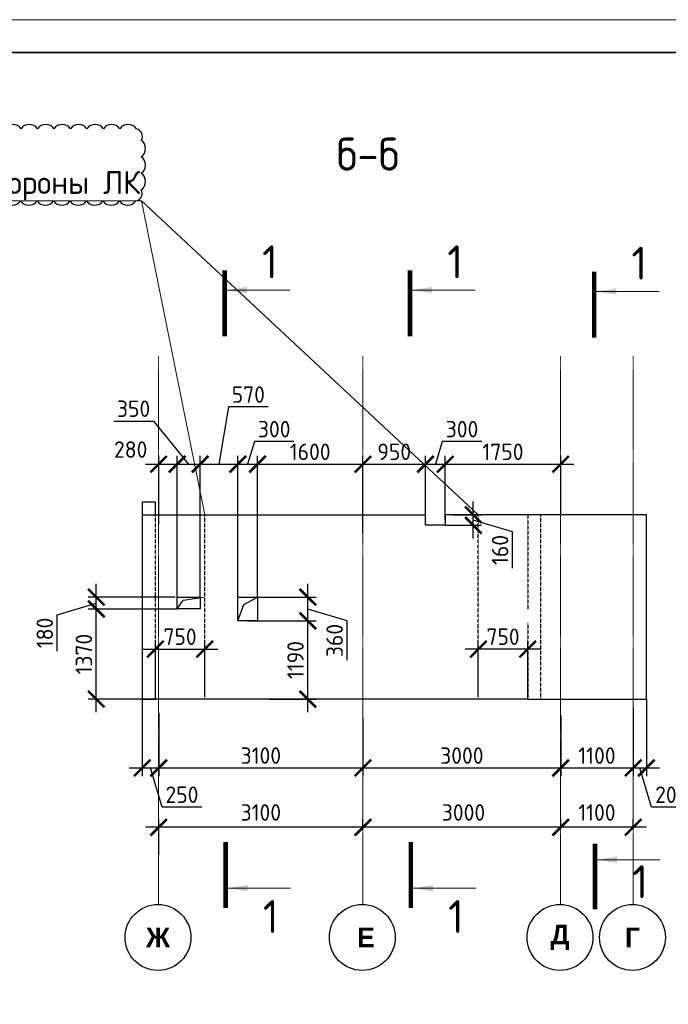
# Model space of a CAD drawing. Header units: millimetres. Extents: x 247266 to 730847, y -636031 to 10052.
# Tile 265 of 330: x 580258 to 590100, y -164713 to -149761. Entities that reach past the tile are written whole.
import ezdxf

# ---------------------------------------------------------------- set-up
doc = ezdxf.new("R2010")
doc.units = ezdxf.units.MM
for name, pattern in [('______5', [1100, 800, -100, 100, -100]), ('________', [0]), ('HIDDEN2', [4.7625, 3.175, -1.5875]), ('осевая', [50.8, 31.75, -6.35, 6.35, -6.35])]:
    doc.linetypes.add(name, pattern=pattern)
for name, color, linetype, lineweight in [('Standard', 7, 'Continuous', 25), ('Надписи', 7, 'Continuous', 18), ('Оси', 7, '______5', 18), ('ТОНКИЕ', 7, 'Continuous', 9), ('Узлы', 7, 'Continuous', 0)]:
    doc.layers.add(name, color=color, linetype=linetype, lineweight=lineweight)
doc.layers.add('РАЗМЕРЫ', color=7, linetype='Continuous')
doc.layers.add('ТОЛСТЫЕ_ОСНОВНЫЕ', color=7, linetype='Continuous')
doc.styles.add('Century Gothic', font='GOTHIC.TTF')
doc.styles.add('GOST-2.304_Type-B', font='GOST_Common.ttf')
doc.dimstyles.new('СПДС', dxfattribs={"dimscale": 100, "dimtxt": 2.5, "dimasz": 2.5, "dimexe": 1.25, "dimexo": 0, "dimtad": 1, "dimdec": 0, "dimtxsty": 'GOST-2.304_Type-B', "dimblk": 'ARCHTICK', "dimcen": 2.5, "dimdle": 2, "dimadec": 0, "dimazin": 2, "dimtfac": 0.75, "dimtdec": 0, "dimtmove": 1, "dimatfit": 3, "dimfxl": 1, "dimtolj": 1, "dimarcsym": 1})

# ---------------------------------------------------------------- blocks, each defined once
blk = doc.blocks.new('*U3683')
at = {"layer": 'ТОЛСТЫЕ_ОСНОВНЫЕ', "lineweight": 35}
blk.add_lwpolyline([(20, 5), (836, 5), (836, 589), (20, 589)], close=True, dxfattribs=at)
at = {"layer": 'ТОНКИЕ'}
blk.add_lwpolyline([(0, 0), (841, 0), (841, 594), (0, 594)], close=True, dxfattribs=at)
blk = doc.blocks.new('_ArchTick')
at = {"color": 0, "linetype": 'ByBlock', "const_width": 0.15}
blk.add_lwpolyline([(-0.5, -0.5), (0.5, 0.5)], dxfattribs=at)
blk = doc.blocks.new('*D233')
at = {"color": 0, "lineweight": -2}
for p, q in [((549041, -162233), (549041, -162108)), ((550141, -162233), (550141, -162108)), ((550341, -162233), (548841, -162233))]:
    blk.add_line(p, q, dxfattribs=at)
at = {"layer": 'DEFPOINTS', "color": 0, "ltscale": 100}
for p in [(549041, -162233), (549041, -162233), (550141, -162233)]:
    blk.add_point(p, dxfattribs=at)
at = {"color": 0, "lineweight": -2, "ltscale": 100, "xscale": 250, "yscale": 250, "zscale": 250, "rotation": 180}
blk.add_blockref('_ArchTick', (549041, -162233), dxfattribs=at)
at = {"color": 0, "lineweight": -2, "ltscale": 100, "xscale": 250, "yscale": 250, "zscale": 250}
blk.add_blockref('_ArchTick', (550141, -162233), dxfattribs=at)
at = {"color": 0, "lineweight": 0, "ltscale": 100, "insert": (549591, -162007), "char_height": 250, "width": 83333.33, "attachment_point": 5, "style": 'GOST-2.304_Type-B'}
blk.add_mtext('\\A1;1100', dxfattribs=at)
blk = doc.blocks.new('*D234')
at = {"color": 0, "lineweight": -2}
for p, q in [((546041, -162233), (546041, -162108)), ((549041, -162233), (549041, -162108)), ((549241, -162233), (545841, -162233))]:
    blk.add_line(p, q, dxfattribs=at)
at = {"layer": 'DEFPOINTS', "color": 0, "ltscale": 100}
for p in [(546041, -162233), (546041, -162233), (549041, -162233)]:
    blk.add_point(p, dxfattribs=at)
at = {"color": 0, "lineweight": -2, "ltscale": 100, "xscale": 250, "yscale": 250, "zscale": 250, "rotation": 180}
blk.add_blockref('_ArchTick', (546041, -162233), dxfattribs=at)
at = {"color": 0, "lineweight": -2, "ltscale": 100, "xscale": 250, "yscale": 250, "zscale": 250}
blk.add_blockref('_ArchTick', (549041, -162233), dxfattribs=at)
at = {"color": 0, "lineweight": 0, "ltscale": 100, "insert": (547566, -162007), "char_height": 250, "width": 83333.33, "attachment_point": 5, "style": 'GOST-2.304_Type-B'}
blk.add_mtext('\\A1;3000', dxfattribs=at)
blk = doc.blocks.new('*D235')
at = {"color": 0, "lineweight": -2}
for p, q in [((542941, -162656), (542941, -162108)), ((546041, -162233), (546041, -162108)), ((546241, -162233), (542741, -162233))]:
    blk.add_line(p, q, dxfattribs=at)
at = {"layer": 'DEFPOINTS', "color": 0, "ltscale": 100}
for p in [(542941, -162233), (546041, -162233), (542941, -162656)]:
    blk.add_point(p, dxfattribs=at)
at = {"color": 0, "lineweight": -2, "ltscale": 100, "xscale": 250, "yscale": 250, "zscale": 250, "rotation": 180}
blk.add_blockref('_ArchTick', (542941, -162233), dxfattribs=at)
at = {"color": 0, "lineweight": -2, "ltscale": 100, "xscale": 250, "yscale": 250, "zscale": 250}
blk.add_blockref('_ArchTick', (546041, -162233), dxfattribs=at)
at = {"color": 0, "lineweight": 0, "ltscale": 100, "insert": (544491, -162007), "char_height": 250, "width": 83333.33, "attachment_point": 5, "style": 'GOST-2.304_Type-B'}
blk.add_mtext('\\A1;3100', dxfattribs=at)
blk = doc.blocks.new('*D338')
at = {"color": 0, "lineweight": -2}
for p, q in [((562468, -162446), (560518, -162446)), ((560718, -162446), (560718, -162571)), ((562268, -162446), (562268, -162571))]:
    blk.add_line(p, q, dxfattribs=at)
at = {"layer": 'DEFPOINTS', "color": 0, "ltscale": 100}
for p in [(560718, -162446), (560718, -162446), (562268, -162446)]:
    blk.add_point(p, dxfattribs=at)
at = {"color": 0, "lineweight": -2, "ltscale": 100, "xscale": 250, "yscale": 250, "zscale": 250, "rotation": 180}
blk.add_blockref('_ArchTick', (560718, -162446), dxfattribs=at)
at = {"color": 0, "lineweight": -2, "ltscale": 100, "xscale": 250, "yscale": 250, "zscale": 250}
blk.add_blockref('_ArchTick', (562268, -162446), dxfattribs=at)
at = {"color": 0, "lineweight": 0, "ltscale": 100, "insert": (561493, -162221), "char_height": 250, "width": 83333.33, "attachment_point": 5, "style": 'GOST-2.304_Type-B'}
blk.add_mtext('\\A1;1550', dxfattribs=at)
blk = doc.blocks.new('*D339')
at = {"color": 0, "lineweight": -2}
for p, q in [((560918, -162446), (554818, -162446)), ((555018, -162446), (555018, -162571)), ((560718, -162446), (560718, -162571))]:
    blk.add_line(p, q, dxfattribs=at)
at = {"layer": 'DEFPOINTS', "color": 0, "ltscale": 100}
for p in [(555018, -162446), (555018, -162446), (560718, -162446)]:
    blk.add_point(p, dxfattribs=at)
at = {"color": 0, "lineweight": -2, "ltscale": 100, "xscale": 250, "yscale": 250, "zscale": 250, "rotation": 180}
blk.add_blockref('_ArchTick', (555018, -162446), dxfattribs=at)
at = {"color": 0, "lineweight": -2, "ltscale": 100, "xscale": 250, "yscale": 250, "zscale": 250}
blk.add_blockref('_ArchTick', (560718, -162446), dxfattribs=at)
at = {"color": 0, "lineweight": 0, "ltscale": 100, "insert": (557893, -162220), "char_height": 250, "width": 83333.33, "attachment_point": 5, "style": 'GOST-2.304_Type-B'}
blk.add_mtext('\\A1;5700', dxfattribs=at)
blk = doc.blocks.new('NSY101')
at = {"color": 0, "linetype": 'ByBlock', "lineweight": -2}
blk.add_circle((0, 0), 50, dxfattribs=at)
blk = doc.blocks.new('*D488')
at = {"color": 0, "lineweight": -2}
for p, q in [((588467, -162025), (588467, -161900)), ((589567, -162025), (589567, -161900)), ((589767, -162025), (588267, -162025))]:
    blk.add_line(p, q, dxfattribs=at)
at = {"layer": 'DEFPOINTS', "color": 0, "ltscale": 100}
for p in [(588467, -162025), (588467, -162025), (589567, -162025)]:
    blk.add_point(p, dxfattribs=at)
at = {"color": 0, "lineweight": -2, "ltscale": 100, "xscale": 250, "yscale": 250, "zscale": 250, "rotation": 180}
blk.add_blockref('_ArchTick', (588467, -162025), dxfattribs=at)
at = {"color": 0, "lineweight": -2, "ltscale": 100, "xscale": 250, "yscale": 250, "zscale": 250}
blk.add_blockref('_ArchTick', (589567, -162025), dxfattribs=at)
at = {"color": 0, "lineweight": 0, "ltscale": 100, "insert": (589017, -161800), "char_height": 250, "width": 83333.33, "attachment_point": 5, "style": 'GOST-2.304_Type-B'}
blk.add_mtext('\\A1;1100', dxfattribs=at)
blk = doc.blocks.new('*D489')
at = {"color": 0, "lineweight": -2}
for p, q in [((585467, -162025), (585467, -161900)), ((588467, -162025), (588467, -161900)), ((588667, -162025), (585267, -162025))]:
    blk.add_line(p, q, dxfattribs=at)
at = {"layer": 'DEFPOINTS', "color": 0, "ltscale": 100}
for p in [(585467, -162025), (585467, -162025), (588467, -162025)]:
    blk.add_point(p, dxfattribs=at)
at = {"color": 0, "lineweight": -2, "ltscale": 100, "xscale": 250, "yscale": 250, "zscale": 250, "rotation": 180}
blk.add_blockref('_ArchTick', (585467, -162025), dxfattribs=at)
at = {"color": 0, "lineweight": -2, "ltscale": 100, "xscale": 250, "yscale": 250, "zscale": 250}
blk.add_blockref('_ArchTick', (588467, -162025), dxfattribs=at)
at = {"color": 0, "lineweight": 0, "ltscale": 100, "insert": (586992, -161800), "char_height": 250, "width": 83333.33, "attachment_point": 5, "style": 'GOST-2.304_Type-B'}
blk.add_mtext('\\A1;3000', dxfattribs=at)
blk = doc.blocks.new('*D490')
at = {"color": 0, "lineweight": -2}
for p, q in [((582367, -162448), (582367, -161900)), ((585467, -162025), (585467, -161900)), ((585667, -162025), (582167, -162025))]:
    blk.add_line(p, q, dxfattribs=at)
at = {"layer": 'DEFPOINTS', "color": 0, "ltscale": 100}
for p in [(582367, -162025), (585467, -162025), (582367, -162448)]:
    blk.add_point(p, dxfattribs=at)
at = {"color": 0, "lineweight": -2, "ltscale": 100, "xscale": 250, "yscale": 250, "zscale": 250, "rotation": 180}
blk.add_blockref('_ArchTick', (582367, -162025), dxfattribs=at)
at = {"color": 0, "lineweight": -2, "ltscale": 100, "xscale": 250, "yscale": 250, "zscale": 250}
blk.add_blockref('_ArchTick', (585467, -162025), dxfattribs=at)
at = {"color": 0, "lineweight": 0, "ltscale": 100, "insert": (583917, -161800), "char_height": 250, "width": 83333.33, "attachment_point": 5, "style": 'GOST-2.304_Type-B'}
blk.add_mtext('\\A1;3100', dxfattribs=at)
blk = doc.blocks.new('*D491')
at = {"layer": 'DEFPOINTS', "color": 0, "ltscale": 100}
for p in [(582117, -160079), (582367, -160286), (582367, -161123)]:
    blk.add_point(p, dxfattribs=at)
at = {"layer": 'РАЗМЕРЫ', "color": 0, "lineweight": -2}
for p, q in [((582117, -160079), (582117, -161248)), ((582367, -160286), (582367, -161248)), ((581917, -161123), (582567, -161123)), ((582420, -161717), (582242, -161123)), ((583020, -161717), (582420, -161717))]:
    blk.add_line(p, q, dxfattribs=at)
at = {"layer": 'РАЗМЕРЫ', "color": 0, "lineweight": -2, "ltscale": 100, "xscale": 250, "yscale": 250, "zscale": 250, "rotation": 180}
blk.add_blockref('_ArchTick', (582117, -161123), dxfattribs=at)
at = {"layer": 'РАЗМЕРЫ', "color": 0, "lineweight": -2, "ltscale": 100, "xscale": 250, "yscale": 250, "zscale": 250}
blk.add_blockref('_ArchTick', (582367, -161123), dxfattribs=at)
at = {"layer": 'РАЗМЕРЫ', "color": 0, "lineweight": 0, "ltscale": 100, "insert": (582720, -161530), "char_height": 250, "attachment_point": 5, "style": 'GOST-2.304_Type-B'}
blk.add_mtext('\\A1;250', dxfattribs=at)
blk = doc.blocks.new('*D492')
at = {"layer": 'DEFPOINTS', "color": 0, "ltscale": 100}
for p in [(585467, -160365), (582367, -160502), (585467, -161123)]:
    blk.add_point(p, dxfattribs=at)
at = {"layer": 'РАЗМЕРЫ', "color": 0, "lineweight": -2}
for p, q in [((585467, -160365), (585467, -161248)), ((582367, -160502), (582367, -161248)), ((582167, -161123), (585667, -161123))]:
    blk.add_line(p, q, dxfattribs=at)
at = {"layer": 'РАЗМЕРЫ', "color": 0, "lineweight": -2, "ltscale": 100, "xscale": 250, "yscale": 250, "zscale": 250, "rotation": 180}
blk.add_blockref('_ArchTick', (582367, -161123), dxfattribs=at)
at = {"layer": 'РАЗМЕРЫ', "color": 0, "lineweight": -2, "ltscale": 100, "xscale": 250, "yscale": 250, "zscale": 250}
blk.add_blockref('_ArchTick', (585467, -161123), dxfattribs=at)
at = {"layer": 'РАЗМЕРЫ', "color": 0, "lineweight": 0, "ltscale": 100, "insert": (583917, -160936), "char_height": 250, "attachment_point": 5, "style": 'GOST-2.304_Type-B'}
blk.add_mtext('\\A1;3100', dxfattribs=at)
blk = doc.blocks.new('*D493')
at = {"layer": 'DEFPOINTS', "color": 0, "ltscale": 100}
for p in [(585467, -160365), (588467, -160328), (588467, -161123)]:
    blk.add_point(p, dxfattribs=at)
at = {"layer": 'РАЗМЕРЫ', "color": 0, "lineweight": -2}
for p, q in [((585467, -160365), (585467, -161248)), ((588467, -160328), (588467, -161248)), ((585267, -161123), (588667, -161123))]:
    blk.add_line(p, q, dxfattribs=at)
at = {"layer": 'РАЗМЕРЫ', "color": 0, "lineweight": -2, "ltscale": 100, "xscale": 250, "yscale": 250, "zscale": 250, "rotation": 180}
blk.add_blockref('_ArchTick', (585467, -161123), dxfattribs=at)
at = {"layer": 'РАЗМЕРЫ', "color": 0, "lineweight": -2, "ltscale": 100, "xscale": 250, "yscale": 250, "zscale": 250}
blk.add_blockref('_ArchTick', (588467, -161123), dxfattribs=at)
at = {"layer": 'РАЗМЕРЫ', "color": 0, "lineweight": 0, "ltscale": 100, "insert": (586967, -160936), "char_height": 250, "attachment_point": 5, "style": 'GOST-2.304_Type-B'}
blk.add_mtext('\\A1;3000', dxfattribs=at)
blk = doc.blocks.new('*D494')
at = {"layer": 'DEFPOINTS', "color": 0, "ltscale": 100}
for p in [(589567, -160207), (588467, -160328), (589567, -161123)]:
    blk.add_point(p, dxfattribs=at)
at = {"layer": 'РАЗМЕРЫ', "color": 0, "lineweight": -2}
for p, q in [((589567, -160207), (589567, -161248)), ((588467, -160328), (588467, -161248)), ((588267, -161123), (589767, -161123))]:
    blk.add_line(p, q, dxfattribs=at)
at = {"layer": 'РАЗМЕРЫ', "color": 0, "lineweight": -2, "ltscale": 100, "xscale": 250, "yscale": 250, "zscale": 250, "rotation": 180}
blk.add_blockref('_ArchTick', (588467, -161123), dxfattribs=at)
at = {"layer": 'РАЗМЕРЫ', "color": 0, "lineweight": -2, "ltscale": 100, "xscale": 250, "yscale": 250, "zscale": 250}
blk.add_blockref('_ArchTick', (589567, -161123), dxfattribs=at)
at = {"layer": 'РАЗМЕРЫ', "color": 0, "lineweight": 0, "ltscale": 100, "insert": (589017, -160936), "char_height": 250, "attachment_point": 5, "style": 'GOST-2.304_Type-B'}
blk.add_mtext('\\A1;1100', dxfattribs=at)
blk = doc.blocks.new('*D495')
at = {"layer": 'DEFPOINTS', "color": 0, "ltscale": 100}
for p in [(589767, -160079), (589567, -160207), (589767, -161123)]:
    blk.add_point(p, dxfattribs=at)
at = {"layer": 'РАЗМЕРЫ', "color": 0, "lineweight": -2}
for p, q in [((589767, -160079), (589767, -161248)), ((589567, -160207), (589567, -161248)), ((589367, -161123), (589967, -161123)), ((589845, -161717), (589667, -161123)), ((590445, -161717), (589845, -161717))]:
    blk.add_line(p, q, dxfattribs=at)
at = {"layer": 'РАЗМЕРЫ', "color": 0, "lineweight": -2, "ltscale": 100, "xscale": 250, "yscale": 250, "zscale": 250, "rotation": 180}
blk.add_blockref('_ArchTick', (589567, -161123), dxfattribs=at)
at = {"layer": 'РАЗМЕРЫ', "color": 0, "lineweight": -2, "ltscale": 100, "xscale": 250, "yscale": 250, "zscale": 250}
blk.add_blockref('_ArchTick', (589767, -161123), dxfattribs=at)
at = {"layer": 'РАЗМЕРЫ', "color": 0, "lineweight": 0, "ltscale": 100, "insert": (590145, -161530), "char_height": 250, "attachment_point": 5, "style": 'GOST-2.304_Type-B'}
blk.add_mtext('\\A1;200', dxfattribs=at)
blk = doc.blocks.new('*D496')
at = {"layer": 'DEFPOINTS', "color": 0, "ltscale": 100}
for p in [(582647, -156511), (582367, -157425), (582647, -158530)]:
    blk.add_point(p, dxfattribs=at)
at = {"layer": 'РАЗМЕРЫ', "color": 0, "lineweight": -2}
for p, q in [((582367, -157425), (582367, -156386)), ((582647, -158530), (582647, -156386)), ((582167, -156511), (582847, -156511))]:
    blk.add_line(p, q, dxfattribs=at)
at = {"layer": 'РАЗМЕРЫ', "color": 0, "lineweight": -2, "ltscale": 100, "xscale": 250, "yscale": 250, "zscale": 250, "rotation": 180}
blk.add_blockref('_ArchTick', (582367, -156511), dxfattribs=at)
at = {"layer": 'РАЗМЕРЫ', "color": 0, "lineweight": -2, "ltscale": 100, "xscale": 250, "yscale": 250, "zscale": 250}
blk.add_blockref('_ArchTick', (582647, -156511), dxfattribs=at)
at = {"layer": 'РАЗМЕРЫ', "color": 0, "lineweight": 0, "ltscale": 100, "insert": (581942, -156289), "char_height": 250, "attachment_point": 5, "style": 'GOST-2.304_Type-B'}
blk.add_mtext('\\A1;280', dxfattribs=at)
blk = doc.blocks.new('*D497')
at = {"layer": 'DEFPOINTS', "color": 0, "ltscale": 100}
for p in [(582996, -156511), (582647, -158530), (582996, -158530)]:
    blk.add_point(p, dxfattribs=at)
at = {"layer": 'РАЗМЕРЫ', "color": 0, "lineweight": -2}
for p, q in [((581686, -155856), (582286, -155856)), ((582286, -155856), (582821, -156511)), ((582647, -158530), (582647, -156386)), ((582996, -158530), (582996, -156386)), ((582447, -156511), (583196, -156511))]:
    blk.add_line(p, q, dxfattribs=at)
at = {"layer": 'РАЗМЕРЫ', "color": 0, "lineweight": -2, "ltscale": 100, "xscale": 250, "yscale": 250, "zscale": 250, "rotation": 180}
blk.add_blockref('_ArchTick', (582647, -156511), dxfattribs=at)
at = {"layer": 'РАЗМЕРЫ', "color": 0, "lineweight": -2, "ltscale": 100, "xscale": 250, "yscale": 250, "zscale": 250}
blk.add_blockref('_ArchTick', (582996, -156511), dxfattribs=at)
at = {"layer": 'РАЗМЕРЫ', "color": 0, "lineweight": 0, "ltscale": 100, "insert": (581986, -155669), "char_height": 250, "attachment_point": 5, "style": 'GOST-2.304_Type-B'}
blk.add_mtext('\\A1;350', dxfattribs=at)
blk = doc.blocks.new('*D498')
at = {"layer": 'DEFPOINTS', "color": 0, "ltscale": 100}
for p in [(583567, -156511), (582996, -158530), (583567, -158530)]:
    blk.add_point(p, dxfattribs=at)
at = {"layer": 'РАЗМЕРЫ', "color": 0, "lineweight": -2}
for p, q in [((583426, -155642), (583281, -156511)), ((584027, -155642), (583426, -155642)), ((582996, -158530), (582996, -156386)), ((583567, -158530), (583567, -156386)), ((582796, -156511), (583767, -156511))]:
    blk.add_line(p, q, dxfattribs=at)
at = {"layer": 'РАЗМЕРЫ', "color": 0, "lineweight": -2, "ltscale": 100, "xscale": 250, "yscale": 250, "zscale": 250, "rotation": 180}
blk.add_blockref('_ArchTick', (582996, -156511), dxfattribs=at)
at = {"layer": 'РАЗМЕРЫ', "color": 0, "lineweight": -2, "ltscale": 100, "xscale": 250, "yscale": 250, "zscale": 250}
blk.add_blockref('_ArchTick', (583567, -156511), dxfattribs=at)
at = {"layer": 'РАЗМЕРЫ', "color": 0, "lineweight": 0, "ltscale": 100, "insert": (583727, -155454), "char_height": 250, "attachment_point": 5, "style": 'GOST-2.304_Type-B'}
blk.add_mtext('\\A1;570', dxfattribs=at)
blk = doc.blocks.new('*D499')
at = {"layer": 'DEFPOINTS', "color": 0, "ltscale": 100}
for p in [(583866, -156511), (583567, -158530), (583866, -158530)]:
    blk.add_point(p, dxfattribs=at)
at = {"layer": 'РАЗМЕРЫ', "color": 0, "lineweight": -2}
for p, q in [((583820, -156167), (583716, -156511)), ((584420, -156167), (583820, -156167)), ((583567, -158530), (583567, -156386)), ((583866, -158530), (583866, -156386)), ((583367, -156511), (584066, -156511))]:
    blk.add_line(p, q, dxfattribs=at)
at = {"layer": 'РАЗМЕРЫ', "color": 0, "lineweight": -2, "ltscale": 100, "xscale": 250, "yscale": 250, "zscale": 250, "rotation": 180}
blk.add_blockref('_ArchTick', (583567, -156511), dxfattribs=at)
at = {"layer": 'РАЗМЕРЫ', "color": 0, "lineweight": -2, "ltscale": 100, "xscale": 250, "yscale": 250, "zscale": 250}
blk.add_blockref('_ArchTick', (583866, -156511), dxfattribs=at)
at = {"layer": 'РАЗМЕРЫ', "color": 0, "lineweight": 0, "ltscale": 100, "insert": (584120, -155979), "char_height": 250, "attachment_point": 5, "style": 'GOST-2.304_Type-B'}
blk.add_mtext('\\A1;300', dxfattribs=at)
blk = doc.blocks.new('*D500')
at = {"layer": 'DEFPOINTS', "color": 0, "ltscale": 100}
for p in [(585467, -156511), (585467, -157555), (583866, -158530)]:
    blk.add_point(p, dxfattribs=at)
at = {"layer": 'РАЗМЕРЫ', "color": 0, "lineweight": -2}
for p, q in [((583866, -158530), (583866, -156386)), ((585467, -157555), (585467, -156386)), ((583666, -156511), (585667, -156511))]:
    blk.add_line(p, q, dxfattribs=at)
at = {"layer": 'РАЗМЕРЫ', "color": 0, "lineweight": -2, "ltscale": 100, "xscale": 250, "yscale": 250, "zscale": 250, "rotation": 180}
blk.add_blockref('_ArchTick', (583866, -156511), dxfattribs=at)
at = {"layer": 'РАЗМЕРЫ', "color": 0, "lineweight": -2, "ltscale": 100, "xscale": 250, "yscale": 250, "zscale": 250}
blk.add_blockref('_ArchTick', (585467, -156511), dxfattribs=at)
at = {"layer": 'РАЗМЕРЫ', "color": 0, "lineweight": 0, "ltscale": 100, "insert": (584666, -156323), "char_height": 250, "attachment_point": 5, "style": 'GOST-2.304_Type-B'}
blk.add_mtext('\\A1;1600', dxfattribs=at)
blk = doc.blocks.new('*D501')
at = {"layer": 'DEFPOINTS', "color": 0, "ltscale": 100}
for p in [(586416, -156511), (586416, -157359), (585467, -157555)]:
    blk.add_point(p, dxfattribs=at)
at = {"layer": 'РАЗМЕРЫ', "color": 0, "lineweight": -2}
for p, q in [((585467, -157555), (585467, -156386)), ((586416, -157359), (586416, -156386)), ((585267, -156511), (586616, -156511))]:
    blk.add_line(p, q, dxfattribs=at)
at = {"layer": 'РАЗМЕРЫ', "color": 0, "lineweight": -2, "ltscale": 100, "xscale": 250, "yscale": 250, "zscale": 250, "rotation": 180}
blk.add_blockref('_ArchTick', (585467, -156511), dxfattribs=at)
at = {"layer": 'РАЗМЕРЫ', "color": 0, "lineweight": -2, "ltscale": 100, "xscale": 250, "yscale": 250, "zscale": 250}
blk.add_blockref('_ArchTick', (586416, -156511), dxfattribs=at)
at = {"layer": 'РАЗМЕРЫ', "color": 0, "lineweight": 0, "ltscale": 100, "insert": (585941, -156323), "char_height": 250, "attachment_point": 5, "style": 'GOST-2.304_Type-B'}
blk.add_mtext('\\A1;950', dxfattribs=at)
blk = doc.blocks.new('*D502')
at = {"layer": 'DEFPOINTS', "color": 0, "ltscale": 100}
for p in [(586716, -156511), (586416, -157359), (586716, -157359)]:
    blk.add_point(p, dxfattribs=at)
at = {"layer": 'РАЗМЕРЫ', "color": 0, "lineweight": -2}
for p, q in [((586670, -156167), (586566, -156511)), ((587270, -156167), (586670, -156167)), ((586416, -157359), (586416, -156386)), ((586716, -157359), (586716, -156386)), ((586216, -156511), (586916, -156511))]:
    blk.add_line(p, q, dxfattribs=at)
at = {"layer": 'РАЗМЕРЫ', "color": 0, "lineweight": -2, "ltscale": 100, "xscale": 250, "yscale": 250, "zscale": 250, "rotation": 180}
blk.add_blockref('_ArchTick', (586416, -156511), dxfattribs=at)
at = {"layer": 'РАЗМЕРЫ', "color": 0, "lineweight": -2, "ltscale": 100, "xscale": 250, "yscale": 250, "zscale": 250}
blk.add_blockref('_ArchTick', (586716, -156511), dxfattribs=at)
at = {"layer": 'РАЗМЕРЫ', "color": 0, "lineweight": 0, "ltscale": 100, "insert": (586970, -155979), "char_height": 250, "attachment_point": 5, "style": 'GOST-2.304_Type-B'}
blk.add_mtext('\\A1;300', dxfattribs=at)
blk = doc.blocks.new('*D503')
at = {"layer": 'DEFPOINTS', "color": 0, "ltscale": 100}
for p in [(588467, -156511), (588467, -157279), (586716, -157359)]:
    blk.add_point(p, dxfattribs=at)
at = {"layer": 'РАЗМЕРЫ', "color": 0, "lineweight": -2}
for p, q in [((586716, -157359), (586716, -156386)), ((588467, -157279), (588467, -156386)), ((586516, -156511), (588667, -156511))]:
    blk.add_line(p, q, dxfattribs=at)
at = {"layer": 'РАЗМЕРЫ', "color": 0, "lineweight": -2, "ltscale": 100, "xscale": 250, "yscale": 250, "zscale": 250, "rotation": 180}
blk.add_blockref('_ArchTick', (586716, -156511), dxfattribs=at)
at = {"layer": 'РАЗМЕРЫ', "color": 0, "lineweight": -2, "ltscale": 100, "xscale": 250, "yscale": 250, "zscale": 250}
blk.add_blockref('_ArchTick', (588467, -156511), dxfattribs=at)
at = {"layer": 'РАЗМЕРЫ', "color": 0, "lineweight": 0, "ltscale": 100, "insert": (587591, -156323), "char_height": 250, "attachment_point": 5, "style": 'GOST-2.304_Type-B'}
blk.add_mtext('\\A1;1750', dxfattribs=at)
blk = doc.blocks.new('*D508')
at = {"layer": 'DEFPOINTS', "color": 0, "ltscale": 100}
for p in [(581420, -158710), (582647, -158710), (582317, -160079)]:
    blk.add_point(p, dxfattribs=at)
at = {"layer": 'РАЗМЕРЫ', "color": 0, "lineweight": -2}
for p, q in [((581420, -160279), (581420, -158510)), ((582647, -158710), (581295, -158710)), ((582317, -160079), (581295, -160079))]:
    blk.add_line(p, q, dxfattribs=at)
at = {"layer": 'РАЗМЕРЫ', "color": 0, "lineweight": -2, "ltscale": 100, "xscale": 250, "yscale": 250, "zscale": 250}
for p, rotation in [((581420, -158710), 90), ((581420, -160079), 270)]:
    blk.add_blockref('_ArchTick', p, dxfattribs=dict(at, rotation=rotation))
at = {"layer": 'РАЗМЕРЫ', "color": 0, "lineweight": 0, "ltscale": 100, "insert": (581232, -159395), "char_height": 250, "attachment_point": 5, "rotation": 90, "style": 'GOST-2.304_Type-B'}
blk.add_mtext('\\A1;1370', dxfattribs=at)
blk = doc.blocks.new('*D509')
at = {"layer": 'DEFPOINTS', "color": 0, "ltscale": 100}
for p in [(581420, -158530), (582617, -158530), (581956, -158710)]:
    blk.add_point(p, dxfattribs=at)
at = {"layer": 'РАЗМЕРЫ', "color": 0, "lineweight": -2}
for p, q in [((581420, -158910), (581420, -158330)), ((580826, -158798), (581420, -158620)), ((582617, -158530), (581295, -158530)), ((581956, -158710), (581295, -158710)), ((580826, -159348), (580826, -158798))]:
    blk.add_line(p, q, dxfattribs=at)
at = {"layer": 'РАЗМЕРЫ', "color": 0, "lineweight": -2, "ltscale": 100, "xscale": 250, "yscale": 250, "zscale": 250}
for p, rotation in [((581420, -158530), 90), ((581420, -158710), 270)]:
    blk.add_blockref('_ArchTick', p, dxfattribs=dict(at, rotation=rotation))
at = {"layer": 'РАЗМЕРЫ', "color": 0, "lineweight": 0, "ltscale": 100, "insert": (580638, -159073), "char_height": 250, "attachment_point": 5, "rotation": 90, "style": 'GOST-2.304_Type-B'}
blk.add_mtext('\\A1;180', dxfattribs=at)
blk = doc.blocks.new('*D510')
at = {"layer": 'DEFPOINTS', "color": 0, "ltscale": 100}
for p in [(583716, -158890), (584631, -158890), (584048, -160079)]:
    blk.add_point(p, dxfattribs=at)
at = {"layer": 'РАЗМЕРЫ', "color": 0, "lineweight": -2}
for p, q in [((584631, -160279), (584631, -158690)), ((583716, -158890), (584756, -158890)), ((584048, -160079), (584756, -160079))]:
    blk.add_line(p, q, dxfattribs=at)
at = {"layer": 'РАЗМЕРЫ', "color": 0, "lineweight": -2, "ltscale": 100, "xscale": 250, "yscale": 250, "zscale": 250}
for p, rotation in [((584631, -158890), 90), ((584631, -160079), 270)]:
    blk.add_blockref('_ArchTick', p, dxfattribs=dict(at, rotation=rotation))
at = {"layer": 'РАЗМЕРЫ', "color": 0, "lineweight": 0, "ltscale": 100, "insert": (584443, -159485), "char_height": 250, "attachment_point": 5, "rotation": 90, "style": 'GOST-2.304_Type-B'}
blk.add_mtext('\\A1;1190', dxfattribs=at)
blk = doc.blocks.new('*D511')
at = {"layer": 'DEFPOINTS', "color": 0, "ltscale": 100}
for p in [(583866, -158530), (584631, -158530), (584090, -158890)]:
    blk.add_point(p, dxfattribs=at)
at = {"layer": 'РАЗМЕРЫ', "color": 0, "lineweight": -2}
for p, q in [((584631, -159090), (584631, -158330)), ((583866, -158530), (584756, -158530)), ((585225, -158888), (584631, -158710)), ((584090, -158890), (584756, -158890)), ((585225, -159489), (585225, -158888))]:
    blk.add_line(p, q, dxfattribs=at)
at = {"layer": 'РАЗМЕРЫ', "color": 0, "lineweight": -2, "ltscale": 100, "xscale": 250, "yscale": 250, "zscale": 250}
for p, rotation in [((584631, -158530), 90), ((584631, -158890), 270)]:
    blk.add_blockref('_ArchTick', p, dxfattribs=dict(at, rotation=rotation))
at = {"layer": 'РАЗМЕРЫ', "color": 0, "lineweight": 0, "ltscale": 100, "insert": (585037, -159188), "char_height": 250, "attachment_point": 5, "rotation": 90, "style": 'GOST-2.304_Type-B'}
blk.add_mtext('\\A1;360', dxfattribs=at)
blk = doc.blocks.new('*D512')
at = {"layer": 'DEFPOINTS', "color": 0, "ltscale": 100}
for p in [(586819, -157279), (587141, -157279), (586716, -157439)]:
    blk.add_point(p, dxfattribs=at)
at = {"layer": 'РАЗМЕРЫ', "color": 0, "lineweight": -2}
for p, q in [((587141, -157639), (587141, -157079)), ((586819, -157279), (587266, -157279)), ((586716, -157439), (587266, -157439)), ((587735, -157538), (587141, -157359)), ((587735, -158088), (587735, -157538))]:
    blk.add_line(p, q, dxfattribs=at)
at = {"layer": 'РАЗМЕРЫ', "color": 0, "lineweight": -2, "ltscale": 100, "xscale": 250, "yscale": 250, "zscale": 250}
for p, rotation in [((587141, -157279), 90), ((587141, -157439), 270)]:
    blk.add_blockref('_ArchTick', p, dxfattribs=dict(at, rotation=rotation))
at = {"layer": 'РАЗМЕРЫ', "color": 0, "lineweight": 0, "ltscale": 100, "insert": (587547, -157813), "char_height": 250, "attachment_point": 5, "rotation": 90, "style": 'GOST-2.304_Type-B'}
blk.add_mtext('\\A1;160', dxfattribs=at)
blk = doc.blocks.new('*D1670')
at = {"layer": 'DEFPOINTS', "color": 0, "ltscale": 100}
for p in [(583066, -159319), (582317, -160079), (583066, -160014)]:
    blk.add_point(p, dxfattribs=at)
at = {"layer": 'РАЗМЕРЫ', "color": 0, "lineweight": -2}
for p, q in [((582317, -160079), (582317, -159194)), ((583066, -160014), (583066, -159194)), ((582117, -159319), (583266, -159319))]:
    blk.add_line(p, q, dxfattribs=at)
at = {"layer": 'РАЗМЕРЫ', "color": 0, "lineweight": -2, "ltscale": 100, "xscale": 250, "yscale": 250, "zscale": 250, "rotation": 180}
blk.add_blockref('_ArchTick', (582317, -159319), dxfattribs=at)
at = {"layer": 'РАЗМЕРЫ', "color": 0, "lineweight": -2, "ltscale": 100, "xscale": 250, "yscale": 250, "zscale": 250}
blk.add_blockref('_ArchTick', (583066, -159319), dxfattribs=at)
at = {"layer": 'РАЗМЕРЫ', "color": 0, "lineweight": 0, "ltscale": 100, "insert": (582691, -159131), "char_height": 250, "attachment_point": 5, "style": 'GOST-2.304_Type-B'}
blk.add_mtext('\\A1;750', dxfattribs=at)
blk = doc.blocks.new('*D3660')
at = {"layer": 'DEFPOINTS', "color": 0, "ltscale": 100}
for p in [(587217, -159319), (587217, -160014), (587967, -160079)]:
    blk.add_point(p, dxfattribs=at)
at = {"layer": 'РАЗМЕРЫ', "color": 0, "lineweight": -2}
for p, q in [((587217, -160014), (587217, -159194)), ((587967, -160079), (587967, -159194)), ((588167, -159319), (587017, -159319))]:
    blk.add_line(p, q, dxfattribs=at)
at = {"layer": 'РАЗМЕРЫ', "color": 0, "lineweight": -2, "ltscale": 100, "xscale": 250, "yscale": 250, "zscale": 250, "rotation": 180}
blk.add_blockref('_ArchTick', (587217, -159319), dxfattribs=at)
at = {"layer": 'РАЗМЕРЫ', "color": 0, "lineweight": -2, "ltscale": 100, "xscale": 250, "yscale": 250, "zscale": 250}
blk.add_blockref('_ArchTick', (587967, -159319), dxfattribs=at)
at = {"layer": 'РАЗМЕРЫ', "color": 0, "lineweight": 0, "ltscale": 100, "insert": (587592, -159131), "char_height": 250, "attachment_point": 5, "style": 'GOST-2.304_Type-B'}
blk.add_mtext('\\A1;750', dxfattribs=at)

msp = doc.modelspace()

# ---------------------------------------------------------------- linework, layer by layer
at = {"linetype": 'HIDDEN2', "transparency": 33554687}
for p, q in [((582316.51, -160079.43), (582316.51, -157087.35)), ((587966.51, -157287.35), (587966.51, -158719.43)), ((588166.51, -160079.43), (588166.51, -157287.35)), ((587966.51, -158919.43), (587966.51, -160079.43))]:
    msp.add_line(p, q, dxfattribs=at)
at = {"layer": 'Standard', "linetype": '________', "lineweight": 30, "transparency": 33554687}
for p, q in [((582116.51, -157087.35), (582116.51, -160079.43)), ((582316.51, -157087.35), (582116.51, -157087.35)), ((582316.51, -157279.44), (582316.51, -157087.35)), ((582316.51, -157279.44), (586416.34, -157279.44)), ((586416.34, -157439.44), (586416.34, -157279.52)), ((586716.34, -157279.53), (586716.34, -157439.44)), ((589766.51, -157279.57), (586716.34, -157279.57)), ((589766.51, -160079.43), (589766.51, -157279.57)), ((586716.34, -157439.44), (586416.34, -157439.44)), ((582116.51, -160079.43), (582316.51, -160079.43)), ((585166.51, -160079.43), (582316.51, -160079.43)), ((587966.51, -160079.43), (585166.51, -160079.43)), ((587966.51, -160079.43), (588166.51, -160079.43)), ((588166.51, -160079.43), (589566.51, -160079.43)), ((589566.51, -160079.43), (589766.51, -160079.43))]:
    msp.add_line(p, q, dxfattribs=at)
at = {"layer": 'Standard', "linetype": '________', "lineweight": 25, "transparency": 33554687}
msp.add_line((582116.51, -157279.44), (582316.51, -157279.44), dxfattribs=at)
at = {"layer": 'Standard', "linetype": '________', "lineweight": 30, "transparency": 33554687}
for points in [[(582646.51, -158529.81), (582996.12, -158529.81), (582996.12, -158709.8), (582646.51, -158709.8)], [(583866.3, -158889.81), (583566.51, -158889.81), (583566.51, -158529.8), (583866.3, -158529.8)]]:
    msp.add_lwpolyline(points, close=True, dxfattribs=at)
at = {"layer": 'Надписи', "lineweight": 15, "ltscale": 0.3}
for p, q in [((576177.57, -152512.59), (582107.28, -152512.59)), ((582104.72, -152513.05), (582104.62, -152513.05)), ((583066.11, -157279.43), (582104.72, -152513.05)), ((583066.11, -157279.43), (582104.72, -152513.05)), ((583066.11, -157279.43), (582104.72, -152513.05)), ((587216.54, -157279.57), (582104.72, -152513.05))]:
    msp.add_line(p, q, dxfattribs=at)
at = {"layer": 'Оси', "linetype": 'осевая', "lineweight": 0, "ltscale": 0.3, "transparency": 33554687}
for p, q in [((582366.51, -163193.45), (582366.51, -154871.47)), ((585466.51, -163193.45), (585466.51, -154871.47)), ((588466.51, -163193.45), (588466.51, -154871.47)), ((589566.51, -163193.45), (589566.51, -154871.47))]:
    msp.add_line(p, q, dxfattribs=at)
at = {"layer": 'РАЗМЕРЫ'}
msp.add_lwpolyline([(580021.25, -152512.59, 0.52056705), (580271.25, -152512.59, 0.52056705), (580521.25, -152512.59, 0.52056705), (580771.25, -152512.59, 0.52056705), (581021.25, -152512.59, 0.52056705), (581271.25, -152512.59, 0.52056705), (581521.25, -152512.59, 0.52056705), (581771.25, -152512.59, 0.52056705), (582021.25, -152512.59, 0.52056705), (582102.07, -152343.41, 0.52056705), (582102.07, -152093.41, 0.52056705), (582102.07, -151843.41, 0.52056705), (582102.07, -151593.41, 0.52056705), (582028.01, -151417.46, 0.52056705), (581778.01, -151417.46, 0.52056705), (581528.01, -151417.46, 0.52056705), (581278.01, -151417.46, 0.52056705), (581028.01, -151417.46, 0.52056705), (580778.01, -151417.46, 0.52056705), (580528.01, -151417.46, 0.52056705), (580278.01, -151417.46, 0.52056705), (580028.01, -151417.46, 0.52056705)], format="xyb", dxfattribs=at)
at = {"layer": 'РАЗМЕРЫ', "linetype": 'HIDDEN2', "lineweight": 30}
for points in [[(583066.47, -160079.43), (583066.47, -160079.43), (583066.47, -157279.44)], [(587216.54, -160079.43), (587216.54, -160079.43), (587216.54, -157279.44)]]:
    msp.add_lwpolyline(points, dxfattribs=at)
at = {"layer": 'РАЗМЕРЫ'}
for points in [[(582646.51, -158709.8), (582736.71, -158577.63), (583046.12, -158529.81)], [(583566.51, -158889.81), (583656.54, -158639.74), (583866.3, -158529.8)]]:
    msp.add_lwpolyline(points, dxfattribs=at)
at = {"layer": 'Узлы', "linetype": 'Continuous', "lineweight": 0}
for p, q in [((583405.05, -153868.12, 400), (584355.05, -153868.12, 400)), ((586215.37, -153868.12, 400), (587165.37, -153868.12, 400)), ((589009.77, -153888.98, 400), (589959.77, -153888.98, 400)), ((589022.51, -162516.77, 200), (589972.51, -162516.77, 200)), ((583417.79, -162950.34, 200), (584367.79, -162950.34, 200)), ((586228.1, -162950.34, 200), (587178.1, -162950.34, 200))]:
    msp.add_line(p, q, dxfattribs=at)
at = {"layer": 'Узлы', "linetype": 'Continuous', "lineweight": 0, "const_width": 70}
for points, elevation in [([(583370.05, -153568.12), (583370.05, -154568.12)], 400), ([(586180.37, -153568.12), (586180.37, -154568.12)], 400), ([(588974.77, -153588.98), (588974.77, -154588.98)], 400), ([(583382.79, -163250.34), (583382.79, -162250.34)], 200), ([(586193.1, -163250.34), (586193.1, -162250.34)], 200), ([(588987.51, -163271.19), (588987.51, -162271.19)], 200)]:
    msp.add_lwpolyline(points, dxfattribs=dict(at, elevation=elevation))
at = {"layer": 'Узлы', "linetype": 'Continuous', "lineweight": 0}
for points in [[(583405.05, -153868.12, 400), (583705.5, -153918.4, 400), (583705.5, -153817.85, 400)], [(586215.37, -153868.12, 400), (586515.82, -153918.4, 400), (586515.82, -153817.85, 400)], [(589009.77, -153888.98, 400), (589310.22, -153939.26, 400), (589310.22, -153838.7, 400)], [(589022.51, -162516.77, 200), (589322.96, -162567.04, 200), (589322.96, -162466.49, 200)], [(583417.79, -162950.34, 200), (583718.24, -163000.62, 200), (583718.24, -162900.06, 200)], [(586228.1, -162950.34, 200), (586528.55, -163000.62, 200), (586528.55, -162900.06, 200)]]:
    msp.add_solid(points, dxfattribs=at)

# ---------------------------------------------------------------- block references
at = {"xscale": 100, "yscale": 100, "zscale": 100}
msp.add_blockref('*U3683', (526994.57, -209161.15, 3100), dxfattribs=at)
at = {"layer": 'Оси', "linetype": 'Continuous', "lineweight": 25, "transparency": 33554687, "xscale": 9.999999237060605, "yscale": 9.999999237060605, "zscale": 9.999999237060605, "rotation": 90.00000000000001}
for p in [(582356.4, -163697.06), (585456.4, -163697.06), (588456.4, -163697.06), (589556.4, -163697.06)]:
    msp.add_blockref('NSY101', p, dxfattribs=at)

# ---------------------------------------------------------------- texts
at = {"layer": 'Надписи', "ltscale": 0.3, "insert": (579129.77, -152057.59), "char_height": 350, "attachment_point": 2, "style": 'GOST-2.304_Type-B'}
msp.add_mtext('штроба 50мм со стороны ЛК', dxfattribs=at)
at = {"layer": 'Оси', "linetype": 'Continuous', "lineweight": 25, "transparency": 33554687, "char_height": 300, "attachment_point": 5, "style": 'Century Gothic'}
for s, insert, width in [('\\A1;{\\fCentury Gothic|i0|b1;\\H300.000000;\\W1.000000;\\C16;Ж}\\P', (582356.4, -163697.06), 540), ('\\A1;{\\fCentury Gothic|i0|b1;\\H300.000000;\\W1.000000;\\C16; Е}\\P', (585456.4, -163697.06), 480), ('\\A1;{\\fCentury Gothic|i0|b1;\\H300.000000;\\W1.000000;\\C16;Д}\\P', (588456.4, -163697.06), 470), ('\\A1;{\\fCentury Gothic|i0|b1;\\H300.000000;\\W1.000000;\\C16;Г}\\P', (589556.4, -163697.06), 345)]:
    msp.add_mtext(s, dxfattribs=dict(at, insert=insert, width=width))
at = {"layer": 'РАЗМЕРЫ', "insert": (585542.59, -151803.02), "char_height": 500, "attachment_point": 5, "style": 'GOST-2.304_Type-B'}
msp.add_mtext_dynamic_manual_height_columns('б-б', width=3941.2128, gutter_width=625, heights=[0], dxfattribs=at)
at = {"layer": 'Узлы', "linetype": 'Continuous', "lineweight": 0, "char_height": 500, "attachment_point": 5, "style": 'GOST-2.304_Type-B'}
for insert in [(584055.05, -153438.12, 400), (586865.37, -153438.12, 400), (589659.77, -153458.98, 400), (589672.51, -162852.1, 200), (584067.79, -163380.34, 200), (586878.1, -163380.34, 200)]:
    msp.add_mtext_dynamic_manual_height_columns('1', width=723.8798, gutter_width=25, heights=[0], dxfattribs=dict(at, insert=insert))

# ---------------------------------------------------------------- dimensions: what is measured, and where the dimension line sits
at = {"lineweight": 0}
for base, p1, p2, picture, middle in [((582366.51, -162024.64), (585466.51, -162024.64), (582366.51, -162448.17), '*D490', (583916.51, -162024.64)), ((585466.51, -162024.64), (588466.51, -162024.64), (585466.51, -162024.64), '*D489', (586991.66, -162024.64)), ((588466.51, -162024.64), (589566.51, -162024.64), (588466.51, -162024.64), '*D488', (589016.51, -162024.64)), ((542940.86, -162232.56), (546040.86, -162232.56), (542940.86, -162656.09), '*D235', (544490.86, -162232.56)), ((546040.86, -162232.56), (549040.86, -162232.56), (546040.86, -162232.56), '*D234', (547566.02, -162232.56)), ((549040.86, -162232.56), (550140.86, -162232.56), (549040.86, -162232.56), '*D233', (549590.86, -162232.56)), ((555018.05, -162445.76), (560718.05, -162445.76), (555018.05, -162445.76), '*D339', (557893.2, -162445.76)), ((560718.05, -162445.76), (562268.05, -162445.76), (560718.05, -162445.76), '*D338', (561493.05, -162445.76))]:
    dim = msp.add_linear_dim(base=base, p1=p1, p2=p2, angle=180, dimstyle='СПДС', override={"dimgap": 1}, dxfattribs=at)
    dim.commit()
    dim.dimension.update_dxf_attribs({"geometry": picture, "text_midpoint": middle, "dimtype": 160})
at = {"layer": 'РАЗМЕРЫ', "lineweight": 0}
for base, p1, p2, picture, middle in [((583566.51, -156510.82), (582996.12, -158529.81), (583566.51, -158529.8), '*D498', (583488.82, -155641.64)), ((582996.12, -156510.82), (582646.51, -158529.81), (582996.12, -158529.81), '*D497', (582223.71, -155856.2)), ((582646.51, -156510.82), (582366.51, -157425.04), (582646.51, -158529.81), '*D496', (581941.72, -156476.44))]:
    dim = msp.add_linear_dim(base=base, p1=p1, p2=p2, dimstyle='СПДС', dxfattribs=at)
    dim.commit()
    dim.dimension.update_dxf_attribs({"geometry": picture, "text_midpoint": middle, "dimtype": 160})
for base, p1, p2, picture, middle in [((583866.3, -156510.82), (583566.51, -158529.8), (583866.3, -158529.8), '*D499', (583882.07, -155979.32)), ((586716.34, -156510.82), (586416.34, -157359.48), (586716.34, -157359.48), '*D502', (586732, -155979.32)), ((585466.51, -156510.82), (583866.3, -158529.8), (585466.51, -157554.54), '*D500', (584666.4, -156323.19)), ((586416.34, -156510.82), (585466.51, -157554.54), (586416.34, -157359.48), '*D501', (585941.42, -156323.19)), ((588466.51, -156510.69), (586716.34, -157359.48), (588466.51, -157279.44), '*D503', (587591.42, -156322.81)), ((583066.47, -159318.98), (582316.51, -160079.43), (583066.47, -160013.65), '*D1670', (582691.49, -159131.1)), ((582366.51, -161123.28), (582116.51, -160079.43), (582366.51, -160285.93), '*D491', (582482.25, -161529.78)), ((589766.51, -161123.28), (589566.51, -160206.79), (589766.51, -160079.43), '*D495', (589907.25, -161529.78)), ((589566.51, -161123.28), (588466.51, -160328.46), (589566.51, -160206.79), '*D494', (589016.51, -160935.66)), ((585466.51, -161123.28), (582366.51, -160502.18), (585466.51, -160364.66), '*D492', (583916.51, -160935.66)), ((588466.51, -161123.28), (585466.51, -160364.66), (588466.51, -160328.46), '*D493', (586966.51, -160935.66))]:
    dim = msp.add_linear_dim(base=base, p1=p1, p2=p2, dimstyle='СПДС', dxfattribs=at)
    dim.commit()
    dim.dimension.update_dxf_attribs({"geometry": picture, "text_midpoint": middle})
for base, p1, p2, angle, picture, middle in [((587140.55, -157279.44), (586716.34, -157439.44), (586819.37, -157279.44), 90, '*D512', (587547.05, -157600.18)), ((581420.05, -158529.81), (581955.78, -158709.8), (582616.51, -158529.81), 90, '*D509', (580638.3, -158860.54)), ((584630.75, -158529.8), (584089.78, -158889.81), (583866.3, -158529.8), 90, '*D511', (585037.25, -158950.54)), ((581420.05, -158709.8), (582316.51, -160079.43), (582646.51, -158709.8), 90, '*D508', (581232.17, -159394.61)), ((584630.75, -158889.81), (584047.63, -160079.43), (583716.4, -158889.81), 90, '*D510', (584443.13, -159484.62)), ((587216.55, -159318.98), (587966.51, -160079.43), (587216.55, -160013.65), 180, '*D3660', (587591.53, -159131.1))]:
    dim = msp.add_linear_dim(base=base, p1=p1, p2=p2, angle=angle, dimstyle='СПДС', dxfattribs=at)
    dim.commit()
    dim.dimension.update_dxf_attribs({"geometry": picture, "text_midpoint": middle})

doc.saveas('drawing.dxf')
